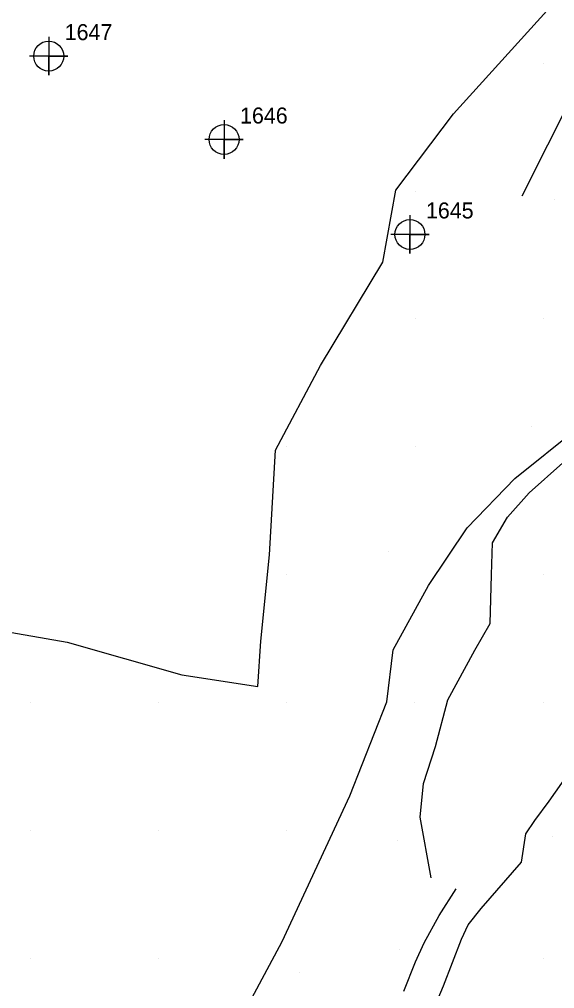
# Model space of a CAD drawing. Extents: x 2062781 to 2066835, y 358981 to 366501.
# Drawn here: x 2063753.3 to 2063836.9, y 361110.7 to 361262.2 of the extents above; entities that cross this region are included whole.
import ezdxf

# ---------------------------------------------------------------- set-up
doc = ezdxf.new("R2010")
doc.units = 0
for name, color, linetype in [('Exist DTM Regular Point CELL', 7, 'Continuous'), ('Exist DTM Regular Point Cogo Number', 7, 'Continuous'), ('PH Exist DTM Breakline', 7, 'Continuous'), ('PH Exist DTM Point', 7, 'Continuous')]:
    doc.layers.add(name, color=color, linetype=linetype)

msp = doc.modelspace()

# ---------------------------------------------------------------- linework, layer by layer
at = {"layer": 'Exist DTM Regular Point CELL'}
for points in [[(2063757.92, 361259.46), (2063757.92, 361253.46), (2063757.92, 361256.46), (2063760.92, 361256.46), (2063754.92, 361256.46)], [(2063785.3, 361246.43), (2063785.3, 361240.43), (2063785.3, 361243.43), (2063788.3, 361243.43), (2063782.3, 361243.43)], [(2063814.33, 361231.59), (2063814.33, 361225.59), (2063814.33, 361228.59), (2063817.33, 361228.59), (2063811.33, 361228.59)]]:
    msp.add_lwpolyline(points, dxfattribs=at)
for centre in [(2063757.92, 361256.46), (2063785.3, 361243.43), (2063814.33, 361228.59)]:
    msp.add_circle(centre, 2.34, dxfattribs=at)
at = {"layer": 'PH Exist DTM Breakline'}
for points in [[(2063858.95, 361290.73), (2063843.86, 361258.59), (2063831.82, 361234.6)], [(2063718.5, 360954.54), (2063728.34, 360973.91), (2063735.41, 360989.64), (2063742.75, 361008.19), (2063748, 361018.88), (2063751.98, 361037.23), (2063757.32, 361047.87), (2063763.23, 361061.35), (2063767.71, 361070.27), (2063771.3, 361075.1), (2063780.23, 361091.64), (2063794.39, 361118.1), (2063804.95, 361140.89), (2063810.7, 361155.54), (2063811.69, 361163.66), (2063817.21, 361173.72), (2063823.27, 361182.73), (2063830.7, 361190.48), (2063840.43, 361198.29), (2063847.16, 361207.84), (2063860.99, 361226.1), (2063872.21, 361245.72), (2063884.76, 361261.36), (2063897.47, 361287.1)], [(2063651.28, 361239.5), (2063659.04, 361233.2), (2063671.42, 361224.36), (2063679.48, 361214.49), (2063685.24, 361200), (2063690.09, 361188.62), (2063696, 361180.87), (2063705.5, 361174.42), (2063719.5, 361168.81), (2063738.66, 361168.73), (2063760.81, 361164.9), (2063778.71, 361159.79), (2063790.59, 361157.95), (2063791.02, 361165.05), (2063792.4, 361178.55), (2063793.33, 361194.86), (2063800.34, 361208.11), (2063810.11, 361224.28), (2063812.13, 361235.5), (2063821.11, 361247.46), (2063835.72, 361263.54)], [(2063817.65, 361128.03), (2063815.94, 361137.53), (2063816.43, 361142.81), (2063818.33, 361148.58), (2063820.24, 361155.85), (2063824.46, 361163.61), (2063826.86, 361167.81), (2063827.05, 361175.39), (2063827.21, 361180.42), (2063829.54, 361184.4), (2063832.92, 361188.23), (2063838.22, 361192.92), (2063845.07, 361197.96), (2063853.1, 361206.67), (2063858.14, 361212.49), (2063861.9, 361219.08), (2063866.39, 361224.96), (2063868.99, 361233.29), (2063871.34, 361237.55), (2063876.23, 361242.91), (2063880.3, 361245.56)], [(2063825.44, 361123.27), (2063831.73, 361130.5), (2063832.4, 361134.93), (2063833.84, 361137), (2063836.08, 361140.03), (2063839.03, 361144.24)], [(2063813.38, 361110.33), (2063815.19, 361114.94), (2063816.54, 361117.87), (2063818.87, 361122.19), (2063821.53, 361126.33)], [(2063793.3, 361056.49), (2063795.71, 361063.53), (2063798.83, 361069.17), (2063801.92, 361073.36), (2063804.41, 361079.04), (2063806.48, 361084.14), (2063809.43, 361089.24), (2063810.61, 361093), (2063812.75, 361097.05), (2063814.75, 361100.78), (2063817.01, 361105.13), (2063819.56, 361111.19), (2063820.99, 361114.82), (2063822.36, 361118.48), (2063823.43, 361120.72), (2063825.44, 361123.27)]]:
    msp.add_lwpolyline(points, dxfattribs=at)
at = {"layer": 'PH Exist DTM Point'}
for p, q in [((2063835.13, 361255.38), (2063835.13, 361255.38)), ((2063815.13, 361235.38), (2063815.13, 361235.38)), ((2063836.86, 361234), (2063836.86, 361234)), ((2063815.13, 361215.38), (2063815.13, 361215.38)), ((2063835.13, 361215.38), (2063835.13, 361215.38)), ((2063833.35, 361198.52), (2063833.35, 361198.52)), ((2063795.13, 361195.38), (2063795.13, 361195.38)), ((2063815.13, 361195.38), (2063815.13, 361195.38)), ((2063811.04, 361179.1), (2063811.04, 361179.1)), ((2063795.13, 361175.38), (2063795.13, 361175.38)), ((2063835.13, 361175.38), (2063835.13, 361175.38)), ((2063755.13, 361155.38), (2063755.13, 361155.38)), ((2063775.13, 361155.38), (2063775.13, 361155.38)), ((2063795.13, 361155.38), (2063795.13, 361155.38)), ((2063815.09, 361155.46), (2063815.09, 361155.46)), ((2063835.13, 361155.38), (2063835.13, 361155.38)), ((2063755.13, 361135.38), (2063755.13, 361135.38)), ((2063775.13, 361135.38), (2063775.13, 361135.38)), ((2063795.13, 361135.38), (2063795.13, 361135.38)), ((2063812.31, 361133.91), (2063812.31, 361133.91)), ((2063836.6, 361134.57), (2063836.6, 361134.57)), ((2063812.76, 361116.78), (2063812.76, 361116.78)), ((2063755.13, 361115.38), (2063755.13, 361115.38)), ((2063775.13, 361115.38), (2063775.13, 361115.38)), ((2063835.13, 361115.38), (2063835.13, 361115.38)), ((2063797.04, 361113.23), (2063797.04, 361113.23))]:
    msp.add_line(p, q, dxfattribs=at)

# ---------------------------------------------------------------- texts
at = {"layer": 'Exist DTM Regular Point Cogo Number'}
for s, p in [('1647', (2063760.42, 361258.96)), ('1647', (2063760.42, 361258.96)), ('1647', (2063760.42, 361258.96)), ('1646', (2063787.8, 361245.93)), ('1646', (2063787.8, 361245.93)), ('1646', (2063787.8, 361245.93)), ('1645', (2063816.83, 361231.09)), ('1645', (2063816.83, 361231.09)), ('1645', (2063816.83, 361231.09))]:
    msp.add_text(s, height=2.5, dxfattribs=at).set_placement(p)

doc.saveas('drawing.dxf')
